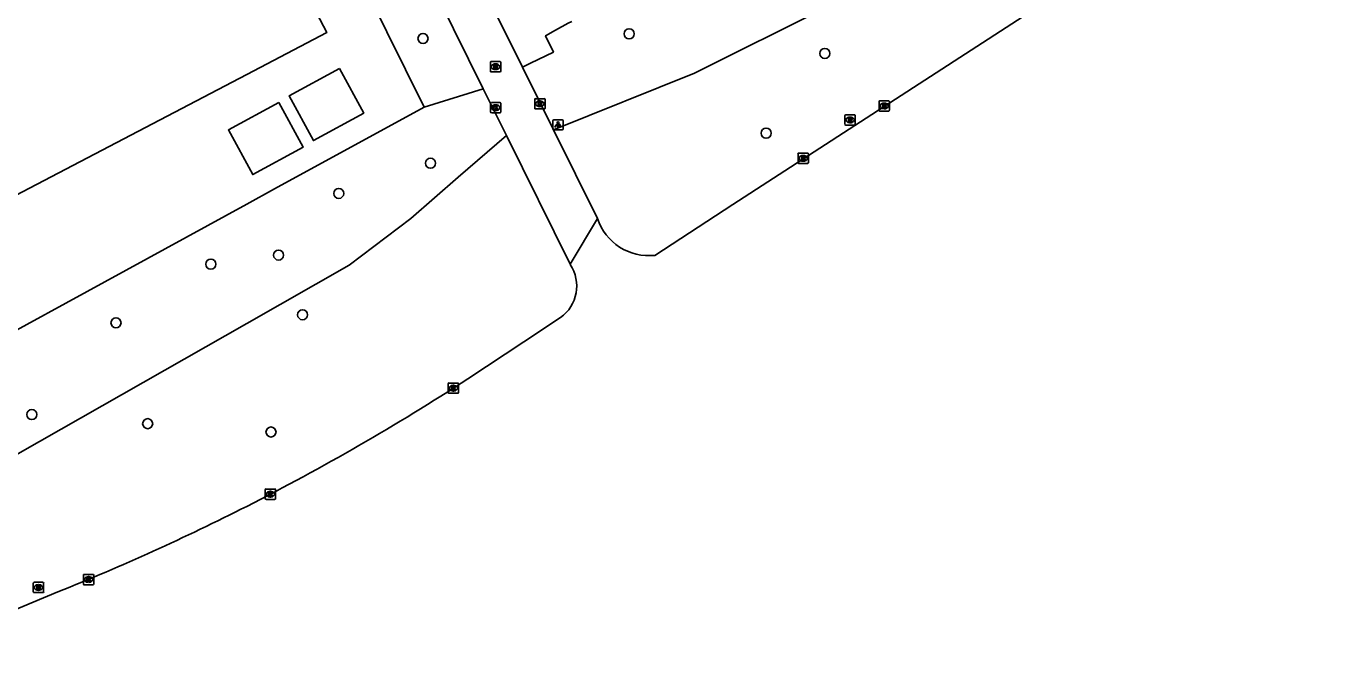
# Model space of a CAD drawing. Extents: x 157692 to 159670, y 381454 to 383289.
# Drawn here: x 158478.6 to 158606.2, y 381765.2 to 381826.8 of the extents above; entities that cross this region are included whole.
import ezdxf

# ---------------------------------------------------------------- set-up
doc = ezdxf.new("R2010")
doc.units = 0
for name, color, linetype in [('IMGEO_Berm_groen', 7, 'Continuous'), ('IMGEO_Boom', 7, 'Continuous'), ('IMGEO_Fietspad_gesloten', 7, 'Continuous'), ('IMGEO_Groenvoorziening', 7, 'Continuous'), ('IMGEO_Kolk', 7, 'Continuous'), ('IMGEO_Lichtpunt', 7, 'Continuous'), ('IMGEO_Pand', 7, 'Continuous'), ('IMGEO_Rioolput', 7, 'Continuous')]:
    doc.layers.add(name, color=color, linetype=linetype)

msp = doc.modelspace()

# ---------------------------------------------------------------- linework, layer by layer
at = {"layer": 'IMGEO_Berm_groen'}
for points in [[(158473.09, 381908.16), (158500, 381853.74), (158502.7, 381848.28), (158517.23, 381818.91)], [(158517.23, 381818.91), (158522.98, 381820.7)]]:
    msp.add_lwpolyline(points, dxfattribs=at)
at = {"layer": 'IMGEO_Boom'}
for centre in [(158517.13, 381825.58), (158537.16, 381826.03), (158556.17, 381824.13), (158550.47, 381816.38), (158517.86, 381813.46), (158508.94, 381810.53), (158496.52, 381803.66), (158503.1, 381804.54), (158505.43, 381798.74), (158487.3, 381797.96), (158479.12, 381789.04), (158490.38, 381788.16), (158502.36, 381787.35)]:
    msp.add_circle(centre, 0.489, dxfattribs=at)
at = {"layer": 'IMGEO_Fietspad_gesloten'}
for points in [[(158481.87, 381914.2), (158483.43, 381910.65), (158483.2, 381910.57), (158500, 381876.74), (158526.79, 381822.8)], [(158522.98, 381820.7), (158500, 381867.14), (158479.46, 381908.75), (158478.28, 381910.96)], [(158605.2, 381846.05), (158578.28, 381829.6), (158547.22, 381809.46), (158539.66, 381804.51)], [(158526.79, 381822.8), (158529.82, 381816.7)], [(158525.23, 381816.15), (158522.98, 381820.7)], [(158529.82, 381816.7), (158534.09, 381808.1)], [(158531.43, 381803.64), (158525.23, 381816.15)], [(158534.09, 381808.1), (158531.43, 381803.64)], [(158530.49, 381798.46), (158526.92, 381796.1), (158521.49, 381792.52)], [(158481.66, 381771.82), (158465.83, 381765.23)]]:
    msp.add_lwpolyline(points, dxfattribs=at)
for centre, radius, start, end in [((158539.07, 381809.72), 5.24, 197.9259, 276.4002), ((158528.27, 381801.53), 3.79, 305.8693, 33.6983), ((158396.4, 381984.57), 229.19, 296.8735, 303.0771), ((158396.76, 381983.62), 228.18, 291.843, 296.9007)]:
    msp.add_arc(centre, radius, start, end, dxfattribs=at)
at = {"layer": 'IMGEO_Groenvoorziening'}
for points in [[(158606.2, 381846.66), (158598.86, 381850.73), (158589.95, 381846.47), (158569.22, 381835.06), (158543.51, 381822.22), (158529.82, 381816.7)], [(158526.79, 381822.8), (158527.56, 381823.17), (158529.8, 381824.26), (158529.04, 381825.85), (158530.01, 381826.38), (158531.25, 381827.05), (158531.58, 381827.23)], [(158461.03, 381788.17), (158500, 381809.49), (158502.7, 381810.97), (158517.23, 381818.91)], [(158525.23, 381816.15), (158520.56, 381812.1), (158515.94, 381808.1), (158509.95, 381803.55), (158500, 381797.89), (158469.78, 381780.71), (158467.07, 381770.08)]]:
    msp.add_lwpolyline(points, dxfattribs=at)
at = {"layer": 'IMGEO_Kolk'}
for p, q in [((158523.69, 381818.43), (158523.69, 381819.29)), ((158523.77, 381819.36), (158524.62, 381819.36)), ((158524.18, 381819.14), (158524.2, 381819.14)), ((158524.69, 381819.29), (158524.69, 381818.43)), ((158561.44, 381818.6), (158561.44, 381819.46)), ((158561.51, 381819.53), (158562.36, 381819.53)), ((158561.92, 381819.31), (158561.95, 381819.31)), ((158562.44, 381819.46), (158562.44, 381818.6)), ((158524.62, 381818.36), (158523.77, 381818.36)), ((158524.2, 381818.58), (158524.18, 381818.58)), ((158562.36, 381818.53), (158561.51, 381818.53)), ((158561.95, 381818.75), (158561.92, 381818.75)), ((158553.57, 381813.51), (158553.57, 381814.37)), ((158553.64, 381814.44), (158554.49, 381814.44)), ((158554.05, 381814.22), (158554.08, 381814.22)), ((158554.57, 381814.37), (158554.57, 381813.51)), ((158554.49, 381813.44), (158553.64, 381813.44)), ((158554.08, 381813.66), (158554.05, 381813.66)), ((158519.58, 381791.19), (158519.58, 381792.04)), ((158519.65, 381792.11), (158520.51, 381792.11)), ((158520.51, 381791.11), (158519.65, 381791.11)), ((158520.09, 381791.33), (158520.06, 381791.33)), ((158520.07, 381791.89), (158520.09, 381791.89)), ((158520.58, 381792.04), (158520.58, 381791.19)), ((158501.8, 381780.89), (158501.8, 381781.74)), ((158501.88, 381781.81), (158502.73, 381781.81)), ((158502.73, 381780.81), (158501.88, 381780.81)), ((158502.29, 381781.59), (158502.32, 381781.59)), ((158502.31, 381781.03), (158502.29, 381781.03)), ((158502.8, 381781.74), (158502.8, 381780.89)), ((158484.13, 381772.59), (158484.13, 381773.44)), ((158484.21, 381773.52), (158485.06, 381773.52)), ((158484.62, 381773.3), (158484.65, 381773.3)), ((158485.14, 381773.44), (158485.14, 381772.59)), ((158485.06, 381772.52), (158484.21, 381772.52)), ((158484.64, 381772.74), (158484.62, 381772.74))]:
    msp.add_line(p, q, dxfattribs=at)
for points in [[(158523.69, 381818.43), (158523.69, 381819.29)], [(158523.77, 381819.36), (158524.62, 381819.36)], [(158524.69, 381819.29), (158524.69, 381818.43)], [(158561.44, 381818.6), (158561.44, 381819.46)], [(158561.51, 381819.53), (158562.36, 381819.53)], [(158561.76, 381819.23), (158561.88, 381819.23), (158561.88, 381819.08), (158562.01, 381819.23), (158562.17, 381819.23), (158562.03, 381819.08), (158562.18, 381818.83), (158562.03, 381818.83), (158561.94, 381818.99), (158561.88, 381818.93), (158561.88, 381818.83), (158561.76, 381818.83), (158561.76, 381819.23)], [(158562.44, 381819.46), (158562.44, 381818.6)], [(158524.62, 381818.36), (158523.77, 381818.36)], [(158524.01, 381819.06), (158524.14, 381819.06), (158524.14, 381818.91), (158524.26, 381819.06), (158524.43, 381819.06), (158524.28, 381818.91), (158524.44, 381818.66), (158524.28, 381818.66), (158524.2, 381818.82), (158524.14, 381818.76), (158524.14, 381818.66), (158524.01, 381818.66), (158524.01, 381819.06)], [(158562.36, 381818.53), (158561.51, 381818.53)], [(158553.57, 381813.51), (158553.57, 381814.37)], [(158553.64, 381814.44), (158554.49, 381814.44)], [(158553.89, 381814.14), (158554.01, 381814.14), (158554.01, 381813.99), (158554.14, 381814.14), (158554.3, 381814.14), (158554.16, 381813.99), (158554.31, 381813.74), (158554.16, 381813.74), (158554.07, 381813.91), (158554.01, 381813.84), (158554.01, 381813.74), (158553.89, 381813.74), (158553.89, 381814.14)], [(158554.57, 381814.37), (158554.57, 381813.51)], [(158554.49, 381813.44), (158553.64, 381813.44)], [(158519.58, 381791.19), (158519.58, 381792.04)], [(158519.65, 381792.11), (158520.51, 381792.11)], [(158520.51, 381791.11), (158519.65, 381791.11)], [(158519.9, 381791.81), (158520.02, 381791.81), (158520.02, 381791.66), (158520.15, 381791.81), (158520.32, 381791.81), (158520.17, 381791.66), (158520.32, 381791.41), (158520.17, 381791.41), (158520.09, 381791.58), (158520.02, 381791.51), (158520.02, 381791.41), (158519.9, 381791.41), (158519.9, 381791.81)], [(158520.58, 381792.04), (158520.58, 381791.19)], [(158501.8, 381780.89), (158501.8, 381781.74)], [(158501.88, 381781.81), (158502.73, 381781.81)], [(158502.73, 381780.81), (158501.88, 381780.81)], [(158502.12, 381781.51), (158502.25, 381781.51), (158502.25, 381781.36), (158502.38, 381781.51), (158502.54, 381781.51), (158502.39, 381781.36), (158502.55, 381781.11), (158502.39, 381781.11), (158502.31, 381781.28), (158502.25, 381781.21), (158502.25, 381781.11), (158502.12, 381781.11), (158502.12, 381781.51)], [(158502.8, 381781.74), (158502.8, 381780.89)], [(158484.13, 381772.59), (158484.13, 381773.44)], [(158484.21, 381773.52), (158485.06, 381773.52)], [(158484.45, 381773.22), (158484.58, 381773.22), (158484.58, 381773.07), (158484.71, 381773.22), (158484.87, 381773.22), (158484.73, 381773.07), (158484.88, 381772.82), (158484.73, 381772.82), (158484.64, 381772.98), (158484.58, 381772.91), (158484.58, 381772.82), (158484.45, 381772.82), (158484.45, 381773.22)], [(158485.14, 381773.44), (158485.14, 381772.59)], [(158485.06, 381772.52), (158484.21, 381772.52)]]:
    msp.add_lwpolyline(points, dxfattribs=at)
for centre, start, end in [((158523.77, 381819.28), 91.552, 178.448), ((158523.77, 381819.28), 91.552, 178.448), ((158524.62, 381819.28), 1.552, 88.448), ((158524.62, 381819.28), 1.552, 88.448), ((158561.51, 381819.45), 91.552, 178.448), ((158561.51, 381819.45), 91.552, 178.448), ((158562.36, 381819.45), 1.552, 88.448), ((158562.36, 381819.45), 1.552, 88.448), ((158523.77, 381818.43), 181.552, 268.448), ((158523.77, 381818.43), 181.552, 268.448), ((158524.62, 381818.43), 271.552, 358.448), ((158524.62, 381818.43), 271.552, 358.448), ((158561.51, 381818.6), 181.552, 268.448), ((158561.51, 381818.6), 181.552, 268.448), ((158562.36, 381818.6), 271.552, 358.448), ((158562.36, 381818.6), 271.552, 358.448), ((158553.64, 381814.37), 91.552, 178.448), ((158553.64, 381814.37), 91.552, 178.448), ((158554.49, 381814.37), 1.552, 88.448), ((158554.49, 381814.37), 1.552, 88.448), ((158553.64, 381813.52), 181.552, 268.448), ((158553.64, 381813.52), 181.552, 268.448), ((158554.49, 381813.52), 271.552, 358.448), ((158554.49, 381813.52), 271.552, 358.448), ((158519.66, 381792.04), 91.552, 178.448), ((158519.66, 381792.04), 91.552, 178.448), ((158519.66, 381791.19), 181.552, 268.448), ((158519.66, 381791.19), 181.552, 268.448), ((158520.5, 381792.04), 1.552, 88.448), ((158520.5, 381792.04), 1.552, 88.448), ((158520.5, 381791.19), 271.552, 358.448), ((158520.5, 381791.19), 271.552, 358.448), ((158501.88, 381781.74), 91.552, 178.448), ((158501.88, 381781.74), 91.552, 178.448), ((158501.88, 381780.89), 181.552, 268.448), ((158501.88, 381780.89), 181.552, 268.448), ((158502.73, 381781.74), 1.552, 88.448), ((158502.73, 381781.74), 1.552, 88.448), ((158502.73, 381780.89), 271.552, 358.448), ((158502.73, 381780.89), 271.552, 358.448), ((158484.21, 381773.44), 91.552, 178.448), ((158484.21, 381773.44), 91.552, 178.448), ((158485.06, 381773.44), 1.552, 88.448), ((158485.06, 381773.44), 1.552, 88.448), ((158484.21, 381772.59), 181.552, 268.448), ((158484.21, 381772.59), 181.552, 268.448), ((158485.06, 381772.59), 271.552, 358.448), ((158485.06, 381772.59), 271.552, 358.448)]:
    msp.add_arc(centre, 0.0765, start, end, dxfattribs=at)
for centre, major_axis, ratio, start_param, end_param in [((158524.18, 381818.86), (-0.387, 0.002), 0.722429, 4.712389, 7.853982), ((158524.2, 381818.86), (-0.39, 0.002), 0.717154, 1.570796, 4.712389), ((158561.92, 381819.03), (-0.387, 0.002), 0.722429, 4.712389, 7.853982), ((158561.95, 381819.03), (-0.39, 0.002), 0.717154, 1.570796, 4.712389), ((158554.05, 381813.94), (-0.387, 0.002), 0.722429, 4.712389, 7.853982), ((158554.08, 381813.94), (-0.39, 0.002), 0.717154, 1.570796, 4.712389), ((158520.07, 381791.61), (-0.387, 0.002), 0.722429, 4.712389, 7.853982), ((158520.09, 381791.61), (-0.39, 0.002), 0.717154, 1.570796, 4.712389), ((158502.29, 381781.31), (-0.387, 0.002), 0.722429, 4.712389, 7.853982), ((158502.31, 381781.31), (-0.39, 0.002), 0.717154, 1.570796, 4.712389), ((158484.62, 381773.02), (-0.387, 0.002), 0.722429, 4.712389, 7.853982), ((158484.65, 381773.02), (-0.39, 0.002), 0.717154, 1.570796, 4.712389)]:
    msp.add_ellipse(centre, major_axis=major_axis, ratio=ratio, start_param=start_param, end_param=end_param, dxfattribs=at)
at = {"layer": 'IMGEO_Lichtpunt'}
for p, q in [((158529.75, 381817.59), (158529.75, 381816.79)), ((158529.75, 381817.59), (158529.75, 381816.79)), ((158530.65, 381817.69), (158529.85, 381817.69)), ((158530.65, 381817.69), (158529.85, 381817.69)), ((158529.85, 381816.69), (158530.65, 381816.69)), ((158529.85, 381816.69), (158530.65, 381816.69)), ((158530.75, 381816.79), (158530.75, 381817.59)), ((158530.75, 381816.79), (158530.75, 381817.59))]:
    msp.add_line(p, q, dxfattribs=at)
for points in [[(158530.13, 381817.26), (158530.17, 381817.23), (158529.98, 381816.97), (158529.94, 381816.99), (158530.13, 381817.26)], [(158530.23, 381817.21), (158530.28, 381817.21), (158530.28, 381816.89), (158530.23, 381816.89), (158530.23, 381817.21)], [(158530.34, 381817.23), (158530.38, 381817.26), (158530.56, 381816.99), (158530.53, 381816.97), (158530.34, 381817.23)]]:
    msp.add_lwpolyline(points, dxfattribs=at)
msp.add_circle((158530.25, 381817.39), 0.0994, dxfattribs=at)
for centre, start, end in [((158529.85, 381817.59), 90, 180), ((158529.85, 381817.59), 90, 180), ((158529.85, 381816.79), 180, 270), ((158529.85, 381816.79), 180, 270), ((158530.65, 381817.59), 0, 90), ((158530.65, 381817.59), 0, 90), ((158530.65, 381816.79), 270, 0), ((158530.65, 381816.79), 270, 360)]:
    msp.add_arc(centre, 0.0946, start, end, dxfattribs=at)
at = {"layer": 'IMGEO_Pand'}
for points in [[(158462.48, 381873.49), (158478.6, 381881.81), (158500, 381840.99), (158507.78, 381826.15), (158500, 381822.08), (158469.03, 381805.9)], [(158509.01, 381822.67), (158511.38, 381818.33), (158506.49, 381815.66), (158504.12, 381820), (158509.01, 381822.67)], [(158503.11, 381819.36), (158505.48, 381815.02), (158500.59, 381812.36), (158498.22, 381816.7), (158503.11, 381819.36)]]:
    msp.add_lwpolyline(points, dxfattribs=at)
at = {"layer": 'IMGEO_Rioolput'}
for p, q in [((158523.68, 381822.4), (158523.68, 381823.25)), ((158523.75, 381823.33), (158524.6, 381823.33)), ((158524.16, 381823.11), (158524.19, 381823.11)), ((158524.68, 381823.25), (158524.68, 381822.4)), ((158524.6, 381822.33), (158523.75, 381822.33)), ((158524.19, 381822.55), (158524.16, 381822.55)), ((158527.98, 381818.8), (158527.98, 381819.66)), ((158528.06, 381819.73), (158528.91, 381819.73)), ((158528.47, 381819.51), (158528.5, 381819.51)), ((158528.99, 381819.66), (158528.99, 381818.8)), ((158528.91, 381818.73), (158528.06, 381818.73)), ((158528.49, 381818.95), (158528.47, 381818.95)), ((158558.12, 381817.24), (158558.12, 381818.09)), ((158558.2, 381818.17), (158559.05, 381818.17)), ((158558.61, 381817.95), (158558.63, 381817.95)), ((158559.12, 381818.09), (158559.12, 381817.24)), ((158559.05, 381817.17), (158558.2, 381817.17)), ((158558.63, 381817.39), (158558.61, 381817.39)), ((158479.27, 381771.82), (158479.27, 381772.68)), ((158479.35, 381772.75), (158480.2, 381772.75)), ((158479.76, 381772.53), (158479.78, 381772.53)), ((158479.78, 381771.97), (158479.76, 381771.97)), ((158480.27, 381772.68), (158480.27, 381771.82)), ((158480.2, 381771.75), (158479.35, 381771.75))]:
    msp.add_line(p, q, dxfattribs=at)
for points in [[(158523.68, 381822.4), (158523.68, 381823.25)], [(158523.75, 381823.33), (158524.6, 381823.33)], [(158524.27, 381823.02), (158524.01, 381823.03), (158524.01, 381822.63)], [(158524.19, 381822.95), (158524.14, 381822.95), (158524.14, 381822.86)], [(158524.68, 381823.25), (158524.68, 381822.4)], [(158524.6, 381822.33), (158523.75, 381822.33)], [(158524.01, 381822.63), (158524.14, 381822.63), (158524.14, 381822.79), (158524.15, 381822.79)], [(158524.14, 381822.86), (158524.19, 381822.86)], [(158524.19, 381822.76), (158524.27, 381822.63), (158524.41, 381822.63), (158524.34, 381822.75)], [(158527.98, 381818.8), (158527.98, 381819.66)], [(158528.06, 381819.73), (158528.91, 381819.73)], [(158528.57, 381819.43), (158528.32, 381819.43), (158528.32, 381819.03)], [(158528.32, 381819.03), (158528.45, 381819.03), (158528.45, 381819.19), (158528.46, 381819.19)], [(158528.5, 381819.35), (158528.45, 381819.35), (158528.45, 381819.27)], [(158528.45, 381819.27), (158528.5, 381819.27)], [(158528.5, 381819.16), (158528.57, 381819.03), (158528.71, 381819.03), (158528.65, 381819.16)], [(158528.99, 381819.66), (158528.99, 381818.8)], [(158528.91, 381818.73), (158528.06, 381818.73)], [(158558.12, 381817.24), (158558.12, 381818.09)], [(158558.2, 381818.17), (158559.05, 381818.17)], [(158558.71, 381817.86), (158558.46, 381817.87), (158558.46, 381817.47)], [(158559.12, 381818.09), (158559.12, 381817.24)], [(158559.05, 381817.17), (158558.2, 381817.17)], [(158558.46, 381817.47), (158558.58, 381817.47), (158558.58, 381817.63), (158558.59, 381817.63)], [(158558.64, 381817.79), (158558.58, 381817.79), (158558.58, 381817.7)], [(158558.58, 381817.7), (158558.63, 381817.7)], [(158558.64, 381817.6), (158558.71, 381817.47), (158558.85, 381817.47), (158558.79, 381817.59)], [(158479.27, 381771.82), (158479.27, 381772.68)], [(158479.35, 381772.75), (158480.2, 381772.75)], [(158479.86, 381772.45), (158479.61, 381772.45), (158479.61, 381772.05)], [(158479.61, 381772.05), (158479.73, 381772.05), (158479.73, 381772.21), (158479.74, 381772.21)], [(158479.79, 381772.37), (158479.73, 381772.37), (158479.73, 381772.29)], [(158479.73, 381772.29), (158479.78, 381772.29)], [(158479.79, 381772.18), (158479.86, 381772.05), (158480, 381772.05), (158479.94, 381772.18)], [(158480.27, 381772.68), (158480.27, 381771.82)], [(158480.2, 381771.75), (158479.35, 381771.75)]]:
    msp.add_lwpolyline(points, dxfattribs=at)
for centre, radius, start, end in [((158523.75, 381823.25), 0.0765, 91.552, 178.448), ((158523.75, 381823.25), 0.0765, 91.552, 178.448), ((158524.2, 381822.85), 0.0964, 77.0061, 93.1865), ((158524.21, 381822.91), 0.0378, 276.6634, 79.6772), ((158524.26, 381822.92), 0.109, 350.3612, 89.416), ((158524.6, 381823.25), 0.0765, 1.552, 88.448), ((158524.6, 381823.25), 0.0765, 1.552, 88.448), ((158523.75, 381822.4), 0.0765, 181.552, 268.448), ((158523.75, 381822.4), 0.0765, 181.552, 268.448), ((158524.15, 381822.74), 0.0533, 26.0293, 88.6989), ((158524.17, 381823.05), 0.19, 274.7715, 282.9687), ((158524.26, 381822.91), 0.112, 277.5842, 350.9817), ((158524.25, 381822.7), 0.108, 29.5134, 73.7905), ((158524.6, 381822.4), 0.0765, 271.552, 358.448), ((158524.6, 381822.4), 0.0765, 271.552, 358.448), ((158528.06, 381819.66), 0.0765, 91.552, 178.448), ((158528.06, 381819.66), 0.0765, 91.552, 178.448), ((158528.45, 381819.14), 0.0533, 26.0293, 88.6989), ((158528.5, 381819.25), 0.0964, 77.0061, 93.1865), ((158528.48, 381819.46), 0.19, 274.7715, 282.9687), ((158528.52, 381819.31), 0.0378, 276.6634, 79.6772), ((158528.57, 381819.32), 0.109, 350.3612, 89.416), ((158528.57, 381819.32), 0.112, 277.5842, 350.9817), ((158528.55, 381819.1), 0.108, 29.5134, 73.7905), ((158528.91, 381819.66), 0.0765, 1.552, 88.448), ((158528.91, 381819.66), 0.0765, 1.552, 88.448), ((158528.06, 381818.81), 0.0765, 181.552, 268.448), ((158528.06, 381818.81), 0.0765, 181.552, 268.448), ((158528.91, 381818.81), 0.0765, 271.552, 358.448), ((158528.91, 381818.81), 0.0765, 271.552, 358.448), ((158558.2, 381818.09), 0.0765, 91.552, 178.448), ((158558.2, 381818.09), 0.0765, 91.552, 178.448), ((158558.71, 381817.75), 0.109, 350.3612, 89.416), ((158559.05, 381818.09), 0.0765, 1.552, 88.448), ((158559.05, 381818.09), 0.0765, 1.552, 88.448), ((158558.2, 381817.24), 0.0765, 181.552, 268.448), ((158558.2, 381817.24), 0.0765, 181.552, 268.448), ((158558.59, 381817.58), 0.0533, 26.0293, 88.6989), ((158558.62, 381817.89), 0.19, 274.7715, 282.9687), ((158558.64, 381817.69), 0.0964, 77.0061, 93.1865), ((158558.66, 381817.75), 0.0378, 276.6634, 79.6772), ((158558.71, 381817.75), 0.112, 277.5842, 350.9817), ((158558.69, 381817.54), 0.108, 29.5134, 73.7905), ((158559.05, 381817.24), 0.0765, 271.552, 358.448), ((158559.05, 381817.24), 0.0765, 271.552, 358.448), ((158479.35, 381772.67), 0.0765, 91.552, 178.448), ((158479.35, 381772.67), 0.0765, 91.552, 178.448), ((158479.74, 381772.16), 0.0533, 26.0293, 88.6989), ((158479.77, 381772.48), 0.19, 274.7715, 282.9687), ((158479.79, 381772.27), 0.0964, 77.0061, 93.1865), ((158479.81, 381772.33), 0.0378, 276.6634, 79.6772), ((158479.86, 381772.34), 0.109, 350.3612, 89.416), ((158479.86, 381772.34), 0.112, 277.5842, 350.9817), ((158479.84, 381772.12), 0.108, 29.5134, 73.7905), ((158480.2, 381772.67), 0.0765, 1.552, 88.448), ((158480.2, 381772.67), 0.0765, 1.552, 88.448), ((158479.35, 381771.83), 0.0765, 181.552, 268.448), ((158479.35, 381771.83), 0.0765, 181.552, 268.448), ((158480.2, 381771.83), 0.0765, 271.552, 358.448), ((158480.2, 381771.83), 0.0765, 271.552, 358.448)]:
    msp.add_arc(centre, radius, start, end, dxfattribs=at)
for centre, major_axis, ratio, start_param, end_param in [((158524.16, 381822.83), (-0.387, 0.002), 0.722429, 4.712389, 7.853982), ((158524.19, 381822.83), (-0.39, 0.002), 0.717154, 1.570796, 4.712389), ((158528.47, 381819.23), (-0.387, 0.002), 0.722429, 4.712389, 7.853982), ((158528.5, 381819.23), (-0.39, 0.002), 0.717154, 1.570796, 4.712389), ((158558.61, 381817.67), (-0.387, 0.002), 0.722429, 4.712389, 7.853982), ((158558.63, 381817.67), (-0.39, 0.002), 0.717154, 1.570796, 4.712389), ((158479.76, 381772.25), (-0.387, 0.002), 0.722429, 4.712389, 7.853982), ((158479.78, 381772.25), (-0.39, 0.002), 0.717154, 1.570796, 4.712389)]:
    msp.add_ellipse(centre, major_axis=major_axis, ratio=ratio, start_param=start_param, end_param=end_param, dxfattribs=at)

doc.saveas('drawing.dxf')
